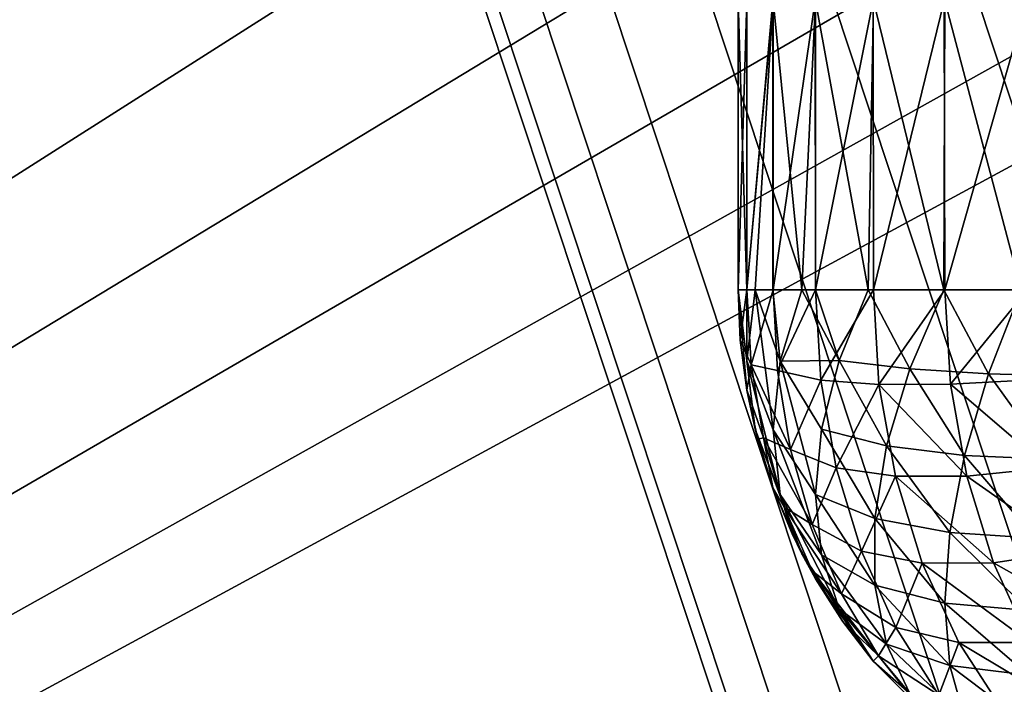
# Model space of a CAD drawing. Extents: x -547 to 547, y 0 to 578.
# Tile 365 of 472: x 359.76 to 361.46, y 556.82 to 557.97. Entities that reach past the tile are written whole.
import ezdxf

# ---------------------------------------------------------------- set-up
doc = ezdxf.new("R2010")
doc.units = 0
doc.header["$LTSCALE"] = 65.185185
for name, color, linetype in [('13', 7, 'CONTINUOUS'), ('15', 7, 'CONTINUOUS'), ('20', 7, 'CONTINUOUS'), ('3', 7, 'CONTINUOUS'), ('332', 7, 'CONTINUOUS'), ('335', 7, 'CONTINUOUS'), ('51', 7, 'CONTINUOUS'), ('52', 7, 'CONTINUOUS'), ('56', 7, 'CONTINUOUS'), ('59', 7, 'CONTINUOUS'), ('63', 7, 'CONTINUOUS'), ('9', 7, 'CONTINUOUS')]:
    doc.layers.add(name, color=color, linetype=linetype)

msp = doc.modelspace()

# ---------------------------------------------------------------- linework, layer by layer
at = {"layer": '13', "color": 7, "linetype": 'CONTINUOUS'}
for points in [[(360, 560, -49.9), (350, 551.5, -49.9), (360, 566, -49.9), (360, 560, -49.9)], [(360, 566, -49.9), (350, 551.5, -49.9), (350, 566, -49.9), (360, 566, -49.9)], [(360.0245, 559.6881, -49.9), (350, 551.5, -49.9), (360, 560, -49.9), (360.0245, 559.6881, -49.9)], [(360.0977, 559.3826, -49.9), (350, 551.5, -49.9), (360.0245, 559.6881, -49.9), (360.0977, 559.3826, -49.9)], [(360.2178, 559.0925, -49.9), (350, 551.5, -49.9), (360.0977, 559.3826, -49.9), (360.2178, 559.0925, -49.9)], [(360.3818, 558.8247, -49.9), (350, 551.5, -49.9), (360.2178, 559.0925, -49.9), (360.3818, 558.8247, -49.9)], [(360.5858, 558.5858, -49.9), (350, 551.5, -49.9), (360.3818, 558.8247, -49.9), (360.5858, 558.5858, -49.9)], [(360.8246, 558.3818, -49.9), (350, 551.5, -49.9), (360.5858, 558.5858, -49.9), (360.8246, 558.3818, -49.9)], [(361.0925, 558.2178, -49.9), (350, 551.5, -49.9), (360.8246, 558.3818, -49.9), (361.0925, 558.2178, -49.9)], [(361.3826, 558.0977, -49.9), (350, 551.5, -49.9), (361.0925, 558.2178, -49.9), (361.3826, 558.0977, -49.9)], [(361.6881, 558.0245, -49.9), (350, 551.5, -49.9), (361.3826, 558.0977, -49.9), (361.6881, 558.0245, -49.9)], [(362, 558, -49.9), (350, 551.5, -49.9), (361.6881, 558.0245, -49.9), (362, 558, -49.9)], [(372, 551.5, -49.9), (350, 551.5, -49.9), (372, 558, -49.9), (372, 551.5, -49.9)], [(372, 558, -49.9), (350, 551.5, -49.9), (362, 558, -49.9), (372, 558, -49.9)]]:
    msp.add_3dface(points, dxfattribs=at)
at = {"layer": '15', "color": 7, "linetype": 'CONTINUOUS'}
for points in [[(361, 566, -20.6), (361, 559.5, -20.6), (361, 557.5, -33.9), (361, 566, -20.6)], [(361, 558, -33.9), (361, 566, -20.6), (361, 557.5, -33.9), (361, 558, -33.9)], [(361, 557.5, -33.9), (361, 559.0001, -0.093), (361, 559.5, 19.4), (361, 557.5, -33.9)], [(361, 559.5, -0.6), (361, 559.3878, -0.5873), (361, 557.5, -33.9), (361, 559.5, -0.6)], [(361, 559.0001, -20.093), (361, 559.5, -0.6), (361, 557.5, -33.9), (361, 559.0001, -20.093)], [(361, 559.5, -20.6), (361, 559.3878, -20.5873), (361, 557.5, -33.9), (361, 559.5, -20.6)], [(361, 559.3878, 19.4127), (361, 557.5, -33.9), (361, 559.5, 19.4), (361, 559.3878, 19.4127)], [(361, 559.3878, -0.5873), (361, 559.2813, -0.5496), (361, 557.5, -33.9), (361, 559.3878, -0.5873)], [(361, 559.3878, -20.5873), (361, 559.2813, -20.5496), (361, 557.5, -33.9), (361, 559.3878, -20.5873)], [(361, 559.2813, 19.4504), (361, 557.5, -33.9), (361, 559.3878, 19.4127), (361, 559.2813, 19.4504)], [(361, 559.2813, -0.5496), (361, 559.186, -0.4891), (361, 557.5, -33.9), (361, 559.2813, -0.5496)], [(361, 559.2813, -20.5496), (361, 559.186, -20.4891), (361, 557.5, -33.9), (361, 559.2813, -20.5496)], [(361, 559.186, 19.5109), (361, 557.5, -33.9), (361, 559.2813, 19.4504), (361, 559.186, 19.5109)], [(361, 559.186, -0.4891), (361, 559.1067, -0.4087), (361, 557.5, -33.9), (361, 559.186, -0.4891)], [(361, 559.186, -20.4891), (361, 559.1067, -20.4087), (361, 557.5, -33.9), (361, 559.186, -20.4891)], [(361, 559.1067, 19.5913), (361, 557.5, -33.9), (361, 559.186, 19.5109), (361, 559.1067, 19.5913)], [(361, 559.1067, -0.4087), (361, 559.0474, -0.3125), (361, 557.5, -33.9), (361, 559.1067, -0.4087)], [(361, 559.1067, -20.4087), (361, 559.0474, -20.3125), (361, 557.5, -33.9), (361, 559.1067, -20.4087)], [(361, 559.0474, 19.6875), (361, 557.5, -33.9), (361, 559.1067, 19.5913), (361, 559.0474, 19.6875)], [(361, 559.0474, -0.3125), (361, 559.0113, -0.2054), (361, 557.5, -33.9), (361, 559.0474, -0.3125)], [(361, 559.0474, -20.3125), (361, 559.0113, -20.2054), (361, 557.5, -33.9), (361, 559.0474, -20.3125)], [(361, 559.0113, 19.7946), (361, 557.5, -33.9), (361, 559.0474, 19.6875), (361, 559.0113, 19.7946)], [(361, 559.0113, -0.2054), (361, 559.0001, -0.093), (361, 557.5, -33.9), (361, 559.0113, -0.2054)], [(361, 559.0113, -20.2054), (361, 559.0001, -20.093), (361, 557.5, -33.9), (361, 559.0113, -20.2054)], [(361, 559.0001, 19.907), (361, 557.5, -33.9), (361, 559.0113, 19.7946), (361, 559.0001, 19.907)], [(361, 558, 26.9), (361, 557.5, -33.9), (361, 559.0001, 19.907), (361, 558, 26.9)], [(361, 557.5, 26.9), (361, 557.5, -33.9), (361, 558, 26.9), (361, 557.5, 26.9)]]:
    msp.add_3dface(points, dxfattribs=at)
at = {"layer": '20', "color": 7, "linetype": 'CONTINUOUS'}
for points in [[(350, 551.5, 42.9), (545.5, 1.5, 42.9), (350, 566, 42.9), (350, 551.5, 42.9)], [(350, 566, 42.9), (545.5, 1.5, 42.9), (360.0977, 559.3826, 42.9), (350, 566, 42.9)], [(360.0977, 559.3826, 42.9), (545.5, 1.5, 42.9), (360.2178, 559.0925, 42.9), (360.0977, 559.3826, 42.9)], [(360.2178, 559.0925, 42.9), (545.5, 1.5, 42.9), (360.3818, 558.8247, 42.9), (360.2178, 559.0925, 42.9)], [(360.3818, 558.8247, 42.9), (545.5, 1.5, 42.9), (360.5858, 558.5858, 42.9), (360.3818, 558.8247, 42.9)], [(360.5858, 558.5858, 42.9), (545.5, 1.5, 42.9), (360.8246, 558.3818, 42.9), (360.5858, 558.5858, 42.9)], [(360.8246, 558.3818, 42.9), (545.5, 1.5, 42.9), (361.0925, 558.2178, 42.9), (360.8246, 558.3818, 42.9)], [(361.0925, 558.2178, 42.9), (545.5, 1.5, 42.9), (361.3826, 558.0977, 42.9), (361.0925, 558.2178, 42.9)], [(361.3826, 558.0977, 42.9), (545.5, 1.5, 42.9), (361.6881, 558.0245, 42.9), (361.3826, 558.0977, 42.9)]]:
    msp.add_3dface(points, dxfattribs=at)
at = {"layer": '3', "color": 7, "linetype": 'CONTINUOUS'}
for points in [[(528.7, 1.5, -68), (-528.7, 1.5, -68), (528.7, 576.5, -68), (528.7, 1.5, -68)], [(528.7, 576.5, -68), (-528.7, 1.5, -68), (-528.7, 576.5, -68), (528.7, 576.5, -68)]]:
    msp.add_3dface(points, dxfattribs=at)
at = {"layer": '332', "color": 7, "linetype": 'CONTINUOUS'}
for points in [[(0, 576.5, 68), (226.1803, 105.217, 68), (525, 1.5, 68), (0, 576.5, 68)], [(525, 576.5, 68), (0, 576.5, 68), (525, 1.5, 68), (525, 576.5, 68)]]:
    msp.add_3dface(points, dxfattribs=at)
at = {"layer": '335', "color": 7, "linetype": 'CONTINUOUS'}
for points in [[(-349, 551.5, 43), (-545.5, 576.5, 43), (545.5, 576.5, 43), (-349, 551.5, 43)], [(349, 551.5, 43), (-349, 551.5, 43), (545.5, 576.5, 43), (349, 551.5, 43)], [(349, 9.5, 43), (349, 551.5, 43), (545.5, 576.5, 43), (349, 9.5, 43)], [(545.5, 1.5, 43), (349, 9.5, 43), (545.5, 576.5, 43), (545.5, 1.5, 43)]]:
    msp.add_3dface(points, dxfattribs=at)
at = {"layer": '51', "color": 7, "linetype": 'CONTINUOUS'}
for points in [[(361, 557.5, -33.9), (361, 557.5, 26.9), (361.0152, 557.3263, 26.9), (361, 557.5, -33.9)], [(361.0038, 557.4131, -33.9), (361, 557.5, -33.9), (361.0152, 557.3263, 26.9), (361.0038, 557.4131, -33.9)], [(361.0151, 557.3268, -33.9), (361.0038, 557.4131, -33.9), (361.0152, 557.3263, 26.9), (361.0151, 557.3268, -33.9)], [(361.034, 557.2416, -33.9), (361.0151, 557.3268, -33.9), (361.0295, 557.2589, 26.9), (361.034, 557.2416, -33.9)], [(361.0295, 557.2589, 26.9), (361.0151, 557.3268, -33.9), (361.0152, 557.3263, 26.9), (361.0295, 557.2589, 26.9)], [(361.0603, 557.1579, 26.9), (361.034, 557.2416, -33.9), (361.0295, 557.2589, 26.9), (361.0603, 557.1579, 26.9)], [(361.0602, 557.1583, -33.9), (361.034, 557.2416, -33.9), (361.0603, 557.1579, 26.9), (361.0602, 557.1583, -33.9)], [(361.0935, 557.0777, -33.9), (361.0602, 557.1583, -33.9), (361.0603, 557.1579, 26.9), (361.0935, 557.0777, -33.9)], [(361.1104, 557.0433, 26.9), (361.0935, 557.0777, -33.9), (361.0603, 557.1579, 26.9), (361.1104, 557.0433, 26.9)], [(361.1338, 557.0003, -33.9), (361.0935, 557.0777, -33.9), (361.1104, 557.0433, 26.9), (361.1338, 557.0003, -33.9)], [(361.1341, 556.9998, 26.9), (361.1338, 557.0003, -33.9), (361.1104, 557.0433, 26.9), (361.1341, 556.9998, 26.9)], [(361.1807, 556.9267, -33.9), (361.1338, 557.0003, -33.9), (361.1341, 556.9998, 26.9), (361.1807, 556.9267, -33.9)], [(361.2341, 556.857, 26.9), (361.1807, 556.9267, -33.9), (361.1341, 556.9998, 26.9), (361.2341, 556.857, 26.9)], [(361.2338, 556.8574, -33.9), (361.1807, 556.9267, -33.9), (361.2341, 556.857, 26.9), (361.2338, 556.8574, -33.9)], [(361.357, 556.7341, -33.9), (361.2338, 556.8574, -33.9), (361.3574, 556.7338, 26.9), (361.357, 556.7341, -33.9)], [(361.3574, 556.7338, 26.9), (361.2338, 556.8574, -33.9), (361.2341, 556.857, 26.9), (361.3574, 556.7338, 26.9)]]:
    msp.add_3dface(points, dxfattribs=at)
at = {"layer": '52', "color": 7, "linetype": 'CONTINUOUS'}
for points in [[(361, 558, -33.9), (361, 557.5, -33.9), (361.0152, 557.5, -34.0736), (361, 558, -33.9)], [(361.015, 558, -34.0724), (361, 558, -33.9), (361.0152, 557.5, -34.0736), (361.015, 558, -34.0724)], [(361.0599, 558, -34.241), (361.015, 558, -34.0724), (361.0152, 557.5, -34.0736), (361.0599, 558, -34.241)], [(361.0604, 557.5, -34.2422), (361.0599, 558, -34.241), (361.0152, 557.5, -34.0736), (361.0604, 557.5, -34.2422)], [(361.1335, 558, -34.3992), (361.0599, 558, -34.241), (361.0604, 557.5, -34.2422), (361.1335, 558, -34.3992)], [(361.1341, 557.5, -34.4003), (361.1335, 558, -34.3992), (361.0604, 557.5, -34.2422), (361.1341, 557.5, -34.4003)], [(361.2335, 558, -34.5423), (361.1335, 558, -34.3992), (361.1341, 557.5, -34.4003), (361.2335, 558, -34.5423)], [(361.2343, 557.5, -34.5432), (361.2335, 558, -34.5423), (361.1341, 557.5, -34.4003), (361.2343, 557.5, -34.5432)], [(361.3568, 558, -34.6657), (361.2335, 558, -34.5423), (361.2343, 557.5, -34.5432), (361.3568, 558, -34.6657)], [(361.3577, 557.5, -34.6665), (361.3568, 558, -34.6657), (361.2343, 557.5, -34.5432), (361.3577, 557.5, -34.6665)], [(361.4997, 558, -34.7659), (361.3568, 558, -34.6657), (361.3577, 557.5, -34.6665), (361.4997, 558, -34.7659)], [(361.5008, 557.5, -34.7665), (361.4997, 558, -34.7659), (361.3577, 557.5, -34.6665), (361.5008, 557.5, -34.7665)]]:
    msp.add_3dface(points, dxfattribs=at)
at = {"layer": '56', "color": 7, "linetype": 'CONTINUOUS'}
for points in [[(361, 557.5, 26.9), (361, 558, 26.9), (361.0152, 558, 27.0736), (361, 557.5, 26.9)], [(361, 557.5, 26.9), (361.0152, 558, 27.0736), (361.0152, 557.5, 27.0737), (361, 557.5, 26.9)], [(361.0152, 558, 27.0736), (361.0604, 558, 27.2422), (361.0152, 557.5, 27.0737), (361.0152, 558, 27.0736)], [(361.0152, 557.5, 27.0737), (361.0604, 558, 27.2422), (361.0295, 557.5, 27.1411), (361.0152, 557.5, 27.0737)], [(361.0295, 557.5, 27.1411), (361.0604, 558, 27.2422), (361.0603, 557.5, 27.2421), (361.0295, 557.5, 27.1411)], [(361.0603, 557.5, 27.2421), (361.0604, 558, 27.2422), (361.1104, 557.5, 27.3567), (361.0603, 557.5, 27.2421)], [(361.0604, 558, 27.2422), (361.1341, 558, 27.4003), (361.1104, 557.5, 27.3567), (361.0604, 558, 27.2422)], [(361.1104, 557.5, 27.3567), (361.1341, 558, 27.4003), (361.1341, 557.5, 27.4002), (361.1104, 557.5, 27.3567)], [(361.1341, 558, 27.4003), (361.2343, 558, 27.5432), (361.2253, 557.5, 27.5323), (361.1341, 558, 27.4003)], [(361.1341, 557.5, 27.4002), (361.1341, 558, 27.4003), (361.2253, 557.5, 27.5323), (361.1341, 557.5, 27.4002)], [(361.2253, 557.5, 27.5323), (361.2343, 558, 27.5432), (361.3559, 557.5, 27.665), (361.2253, 557.5, 27.5323)], [(361.2343, 558, 27.5432), (361.3577, 558, 27.6665), (361.3559, 557.5, 27.665), (361.2343, 558, 27.5432)], [(361.3559, 557.5, 27.665), (361.3577, 558, 27.6665), (361.4897, 557.5, 27.76), (361.3559, 557.5, 27.665)], [(361.3577, 558, 27.6665), (361.5008, 558, 27.7665), (361.4897, 557.5, 27.76), (361.3577, 558, 27.6665)]]:
    msp.add_3dface(points, dxfattribs=at)
at = {"layer": '59', "color": 7, "linetype": 'CONTINUOUS'}
for points in [[(361, 557.5, -33.9), (361.0038, 557.4131, -33.9), (361.0152, 557.5, -34.0736), (361, 557.5, -33.9)], [(361.0152, 557.5, -34.0736), (361.0038, 557.4131, -33.9), (361.0225, 557.3704, -34.0664), (361.0152, 557.5, -34.0736)], [(361.0604, 557.5, -34.2422), (361.0152, 557.5, -34.0736), (361.0225, 557.3704, -34.0664), (361.0604, 557.5, -34.2422)], [(361.068, 557.3603, -34.2345), (361.0604, 557.5, -34.2422), (361.0225, 557.3704, -34.0664), (361.068, 557.3603, -34.2345)], [(361.1341, 557.5, -34.4003), (361.0604, 557.5, -34.2422), (361.068, 557.3603, -34.2345), (361.1341, 557.5, -34.4003)], [(361.1431, 557.3438, -34.3913), (361.1341, 557.5, -34.4003), (361.068, 557.3603, -34.2345), (361.1431, 557.3438, -34.3913)], [(361.2343, 557.5, -34.5432), (361.1341, 557.5, -34.4003), (361.1431, 557.3438, -34.3913), (361.2343, 557.5, -34.5432)], [(361.2438, 557.3365, -34.5336), (361.2343, 557.5, -34.5432), (361.1431, 557.3438, -34.3913), (361.2438, 557.3365, -34.5336)], [(361.3577, 557.5, -34.6665), (361.2343, 557.5, -34.5432), (361.2438, 557.3365, -34.5336), (361.3577, 557.5, -34.6665)], [(361.3673, 557.3367, -34.657), (361.3577, 557.5, -34.6665), (361.2438, 557.3365, -34.5336), (361.3673, 557.3367, -34.657)], [(361.5008, 557.5, -34.7665), (361.3577, 557.5, -34.6665), (361.3673, 557.3367, -34.657), (361.5008, 557.5, -34.7665)], [(361.5097, 557.3441, -34.7575), (361.5008, 557.5, -34.7665), (361.3673, 557.3367, -34.657), (361.5097, 557.3441, -34.7575)], [(361.0038, 557.4131, -33.9), (361.0151, 557.3268, -33.9), (361.0225, 557.3704, -34.0664), (361.0038, 557.4131, -33.9)], [(361.0151, 557.3268, -33.9), (361.0442, 557.2441, -34.0447), (361.0225, 557.3704, -34.0664), (361.0151, 557.3268, -33.9)], [(361.0908, 557.224, -34.2117), (361.068, 557.3603, -34.2345), (361.0225, 557.3704, -34.0664), (361.0908, 557.224, -34.2117)], [(361.0442, 557.2441, -34.0447), (361.0908, 557.224, -34.2117), (361.0225, 557.3704, -34.0664), (361.0442, 557.2441, -34.0447)], [(361.0908, 557.224, -34.2117), (361.1431, 557.3438, -34.3913), (361.068, 557.3603, -34.2345), (361.0908, 557.224, -34.2117)], [(361.1699, 557.1918, -34.3646), (361.1431, 557.3438, -34.3913), (361.0908, 557.224, -34.2117), (361.1699, 557.1918, -34.3646)], [(361.1699, 557.1918, -34.3646), (361.2438, 557.3365, -34.5336), (361.1431, 557.3438, -34.3913), (361.1699, 557.1918, -34.3646)], [(361.5364, 557.1922, -34.7308), (361.5097, 557.3441, -34.7575), (361.3673, 557.3367, -34.657), (361.5364, 557.1922, -34.7308)], [(361.0151, 557.3268, -33.9), (361.034, 557.2416, -33.9), (361.0442, 557.2441, -34.0447), (361.0151, 557.3268, -33.9)], [(361.2722, 557.1775, -34.5053), (361.2438, 557.3365, -34.5336), (361.1699, 557.1918, -34.3646), (361.2722, 557.1775, -34.5053)], [(361.3956, 557.1778, -34.6286), (361.3673, 557.3367, -34.657), (361.2438, 557.3365, -34.5336), (361.3956, 557.1778, -34.6286)], [(361.2722, 557.1775, -34.5053), (361.3956, 557.1778, -34.6286), (361.2438, 557.3365, -34.5336), (361.2722, 557.1775, -34.5053)], [(361.3956, 557.1778, -34.6286), (361.5364, 557.1922, -34.7308), (361.3673, 557.3367, -34.657), (361.3956, 557.1778, -34.6286)], [(361.034, 557.2416, -33.9), (361.0602, 557.1583, -33.9), (361.0442, 557.2441, -34.0447), (361.034, 557.2416, -33.9)], [(361.0602, 557.1583, -33.9), (361.0797, 557.1243, -34.0091), (361.0442, 557.2441, -34.0447), (361.0602, 557.1583, -33.9)], [(361.1282, 557.0942, -34.1744), (361.0908, 557.224, -34.2117), (361.0442, 557.2441, -34.0447), (361.1282, 557.0942, -34.1744)], [(361.0797, 557.1243, -34.0091), (361.1282, 557.0942, -34.1744), (361.0442, 557.2441, -34.0447), (361.0797, 557.1243, -34.0091)], [(361.1282, 557.0942, -34.1744), (361.1699, 557.1918, -34.3646), (361.0908, 557.224, -34.2117), (361.1282, 557.0942, -34.1744)], [(361.2136, 557.0478, -34.3208), (361.1699, 557.1918, -34.3646), (361.1282, 557.0942, -34.1744), (361.2136, 557.0478, -34.3208)], [(361.2136, 557.0478, -34.3208), (361.2722, 557.1775, -34.5053), (361.1699, 557.1918, -34.3646), (361.2136, 557.0478, -34.3208)], [(361.58, 557.0484, -34.6872), (361.5364, 557.1922, -34.7308), (361.3956, 557.1778, -34.6286), (361.58, 557.0484, -34.6872)], [(361.3187, 557.0272, -34.4588), (361.2722, 557.1775, -34.5053), (361.2136, 557.0478, -34.3208), (361.3187, 557.0272, -34.4588)], [(361.442, 557.0276, -34.5823), (361.3956, 557.1778, -34.6286), (361.2722, 557.1775, -34.5053), (361.442, 557.0276, -34.5823)], [(361.3187, 557.0272, -34.4588), (361.442, 557.0276, -34.5823), (361.2722, 557.1775, -34.5053), (361.3187, 557.0272, -34.4588)], [(361.442, 557.0276, -34.5823), (361.58, 557.0484, -34.6872), (361.3956, 557.1778, -34.6286), (361.442, 557.0276, -34.5823)], [(361.0602, 557.1583, -33.9), (361.0935, 557.0777, -33.9), (361.0797, 557.1243, -34.0091), (361.0602, 557.1583, -33.9)], [(361.0935, 557.0777, -33.9), (361.1282, 557.0139, -33.9606), (361.0797, 557.1243, -34.0091), (361.0935, 557.0777, -33.9)], [(361.1792, 556.9742, -34.1233), (361.1282, 557.0942, -34.1744), (361.0797, 557.1243, -34.0091), (361.1792, 556.9742, -34.1233)], [(361.1282, 557.0139, -33.9606), (361.1792, 556.9742, -34.1233), (361.0797, 557.1243, -34.0091), (361.1282, 557.0139, -33.9606)], [(361.1792, 556.9742, -34.1233), (361.2136, 557.0478, -34.3208), (361.1282, 557.0942, -34.1744), (361.1792, 556.9742, -34.1233)], [(361.0935, 557.0777, -33.9), (361.1338, 557.0003, -33.9), (361.1282, 557.0139, -33.9606), (361.0935, 557.0777, -33.9)], [(361.2732, 556.9158, -34.2612), (361.2136, 557.0478, -34.3208), (361.1792, 556.9742, -34.1233), (361.2732, 556.9158, -34.2612)], [(361.2732, 556.9158, -34.2612), (361.3187, 557.0272, -34.4588), (361.2136, 557.0478, -34.3208), (361.2732, 556.9158, -34.2612)], [(361.6395, 556.9165, -34.6277), (361.58, 557.0484, -34.6872), (361.442, 557.0276, -34.5823), (361.6395, 556.9165, -34.6277)], [(361.1338, 557.0003, -33.9), (361.1807, 556.9267, -33.9), (361.1282, 557.0139, -33.9606), (361.1338, 557.0003, -33.9)], [(361.1807, 556.9267, -33.9), (361.2428, 556.8667, -34.0598), (361.1282, 557.0139, -33.9606), (361.1807, 556.9267, -33.9)], [(361.2428, 556.8667, -34.0598), (361.1792, 556.9742, -34.1233), (361.1282, 557.0139, -33.9606), (361.2428, 556.8667, -34.0598)], [(361.3819, 556.8898, -34.3956), (361.3187, 557.0272, -34.4588), (361.2732, 556.9158, -34.2612), (361.3819, 556.8898, -34.3956)], [(361.5051, 556.8902, -34.5191), (361.442, 557.0276, -34.5823), (361.3187, 557.0272, -34.4588), (361.5051, 556.8902, -34.5191)], [(361.3819, 556.8898, -34.3956), (361.5051, 556.8902, -34.5191), (361.3187, 557.0272, -34.4588), (361.3819, 556.8898, -34.3956)], [(361.5051, 556.8902, -34.5191), (361.6395, 556.9165, -34.6277), (361.442, 557.0276, -34.5823), (361.5051, 556.8902, -34.5191)], [(361.2428, 556.8667, -34.0598), (361.2732, 556.9158, -34.2612), (361.1792, 556.9742, -34.1233), (361.2428, 556.8667, -34.0598)], [(361.1807, 556.9267, -33.9), (361.2338, 556.8574, -33.9), (361.2428, 556.8667, -34.0598), (361.1807, 556.9267, -33.9)], [(361.3472, 556.7991, -34.1873), (361.2732, 556.9158, -34.2612), (361.2428, 556.8667, -34.0598), (361.3472, 556.7991, -34.1873)], [(361.3472, 556.7991, -34.1873), (361.3819, 556.8898, -34.3956), (361.2732, 556.9158, -34.2612), (361.3472, 556.7991, -34.1873)], [(361.4603, 556.7688, -34.3172), (361.3819, 556.8898, -34.3956), (361.3472, 556.7991, -34.1873), (361.4603, 556.7688, -34.3172)], [(361.5833, 556.7694, -34.4409), (361.5051, 556.8902, -34.5191), (361.3819, 556.8898, -34.3956), (361.5833, 556.7694, -34.4409)], [(361.4603, 556.7688, -34.3172), (361.5833, 556.7694, -34.4409), (361.3819, 556.8898, -34.3956), (361.4603, 556.7688, -34.3172)], [(361.2338, 556.8574, -33.9), (361.3173, 556.7743, -33.9853), (361.2428, 556.8667, -34.0598), (361.2338, 556.8574, -33.9)], [(361.3173, 556.7743, -33.9853), (361.3472, 556.7991, -34.1873), (361.2428, 556.8667, -34.0598), (361.3173, 556.7743, -33.9853)], [(361.2338, 556.8574, -33.9), (361.357, 556.7341, -33.9), (361.3173, 556.7743, -33.9853), (361.2338, 556.8574, -33.9)]]:
    msp.add_3dface(points, dxfattribs=at)
at = {"layer": '63', "color": 7, "linetype": 'CONTINUOUS'}
for points in [[(361, 557.5, 26.9), (361.0295, 557.2589, 26.9), (361.0152, 557.3263, 26.9), (361, 557.5, 26.9)], [(361.0295, 557.2589, 26.9), (361, 557.5, 26.9), (361.0152, 557.3772, 27.0228), (361.0295, 557.2589, 26.9)], [(361, 557.5, 26.9), (361.0152, 557.5, 27.0737), (361.0152, 557.3772, 27.0228), (361, 557.5, 26.9)], [(361.0152, 557.5, 27.0737), (361.0295, 557.5, 27.1411), (361.0152, 557.3772, 27.0228), (361.0152, 557.5, 27.0737)], [(361.0152, 557.3772, 27.0228), (361.0295, 557.5, 27.1411), (361.0604, 557.258, 27.142), (361.0152, 557.3772, 27.0228)], [(361.0295, 557.5, 27.1411), (361.0603, 557.5, 27.2421), (361.073, 557.3768, 27.2542), (361.0295, 557.5, 27.1411)], [(361.0604, 557.258, 27.142), (361.0295, 557.5, 27.1411), (361.073, 557.3768, 27.2542), (361.0604, 557.258, 27.142)], [(361.0603, 557.5, 27.2421), (361.1104, 557.5, 27.3567), (361.073, 557.3768, 27.2542), (361.0603, 557.5, 27.2421)], [(361.073, 557.3768, 27.2542), (361.1104, 557.5, 27.3567), (361.1751, 557.3779, 27.4519), (361.073, 557.3768, 27.2542)], [(361.1104, 557.5, 27.3567), (361.1341, 557.5, 27.4002), (361.1751, 557.3779, 27.4519), (361.1104, 557.5, 27.3567)], [(361.1341, 557.5, 27.4002), (361.2253, 557.5, 27.5323), (361.1751, 557.3779, 27.4519), (361.1341, 557.5, 27.4002)], [(361.1751, 557.3779, 27.4519), (361.2253, 557.5, 27.5323), (361.2972, 557.3632, 27.5981), (361.1751, 557.3779, 27.4519)], [(361.2253, 557.5, 27.5323), (361.3559, 557.5, 27.665), (361.2972, 557.3632, 27.5981), (361.2253, 557.5, 27.5323)], [(361.2972, 557.3632, 27.5981), (361.3559, 557.5, 27.665), (361.4333, 557.3544, 27.7109), (361.2972, 557.3632, 27.5981)], [(361.3559, 557.5, 27.665), (361.4897, 557.5, 27.76), (361.4333, 557.3544, 27.7109), (361.3559, 557.5, 27.665)], [(361.4333, 557.3544, 27.7109), (361.4897, 557.5, 27.76), (361.5753, 557.3504, 27.7929), (361.4333, 557.3544, 27.7109)], [(361.0295, 557.2589, 26.9), (361.0152, 557.3772, 27.0228), (361.073, 557.1458, 27.0232), (361.0295, 557.2589, 26.9)], [(361.073, 557.1458, 27.0232), (361.0152, 557.3772, 27.0228), (361.0604, 557.258, 27.142), (361.073, 557.1458, 27.0232)], [(361.0604, 557.258, 27.142), (361.073, 557.3768, 27.2542), (361.1341, 557.1462, 27.2538), (361.0604, 557.258, 27.142)], [(361.1444, 557.2592, 27.3583), (361.073, 557.3768, 27.2542), (361.1751, 557.3779, 27.4519), (361.1444, 557.2592, 27.3583)], [(361.1341, 557.1462, 27.2538), (361.073, 557.3768, 27.2542), (361.1444, 557.2592, 27.3583), (361.1341, 557.1462, 27.2538)], [(361.1444, 557.2592, 27.3583), (361.1751, 557.3779, 27.4519), (361.2571, 557.2302, 27.5127), (361.1444, 557.2592, 27.3583)], [(361.2571, 557.2302, 27.5127), (361.1751, 557.3779, 27.4519), (361.2972, 557.3632, 27.5981), (361.2571, 557.2302, 27.5127)], [(361.2571, 557.2302, 27.5127), (361.2972, 557.3632, 27.5981), (361.3917, 557.2135, 27.6402), (361.2571, 557.2302, 27.5127)], [(361.3917, 557.2135, 27.6402), (361.2972, 557.3632, 27.5981), (361.4333, 557.3544, 27.7109), (361.3917, 557.2135, 27.6402)], [(361.3917, 557.2135, 27.6402), (361.4333, 557.3544, 27.7109), (361.5392, 557.2068, 27.7377), (361.3917, 557.2135, 27.6402)], [(361.5392, 557.2068, 27.7377), (361.4333, 557.3544, 27.7109), (361.5753, 557.3504, 27.7929), (361.5392, 557.2068, 27.7377)], [(361.1104, 557.0433, 26.9), (361.0603, 557.1579, 26.9), (361.0295, 557.2589, 26.9), (361.1104, 557.0433, 26.9)], [(361.1104, 557.0433, 26.9), (361.0295, 557.2589, 26.9), (361.073, 557.1458, 27.0232), (361.1104, 557.0433, 26.9)], [(361.073, 557.1458, 27.0232), (361.0604, 557.258, 27.142), (361.1444, 557.0417, 27.1408), (361.073, 557.1458, 27.0232)], [(361.1444, 557.0417, 27.1408), (361.0604, 557.258, 27.142), (361.1341, 557.1462, 27.2538), (361.1444, 557.0417, 27.1408)], [(361.1341, 557.1462, 27.2538), (361.1444, 557.2592, 27.3583), (361.2368, 557.1044, 27.4109), (361.1341, 557.1462, 27.2538)], [(361.2368, 557.1044, 27.4109), (361.1444, 557.2592, 27.3583), (361.2571, 557.2302, 27.5127), (361.2368, 557.1044, 27.4109)], [(361.2368, 557.1044, 27.4109), (361.2571, 557.2302, 27.5127), (361.3663, 557.0802, 27.5497), (361.2368, 557.1044, 27.4109)], [(361.3663, 557.0802, 27.5497), (361.2571, 557.2302, 27.5127), (361.3917, 557.2135, 27.6402), (361.3663, 557.0802, 27.5497)], [(361.3663, 557.0802, 27.5497), (361.3917, 557.2135, 27.6402), (361.5147, 557.0706, 27.6617), (361.3663, 557.0802, 27.5497)], [(361.5147, 557.0706, 27.6617), (361.3917, 557.2135, 27.6402), (361.5392, 557.2068, 27.7377), (361.5147, 557.0706, 27.6617)], [(361.1104, 557.0433, 26.9), (361.073, 557.1458, 27.0232), (361.1751, 556.9481, 27.0221), (361.1104, 557.0433, 26.9)], [(361.1751, 556.9481, 27.0221), (361.073, 557.1458, 27.0232), (361.1444, 557.0417, 27.1408), (361.1751, 556.9481, 27.0221)], [(361.1444, 557.0417, 27.1408), (361.1341, 557.1462, 27.2538), (361.2368, 556.9891, 27.2956), (361.1444, 557.0417, 27.1408)], [(361.2368, 556.9891, 27.2956), (361.1341, 557.1462, 27.2538), (361.2368, 557.1044, 27.4109), (361.2368, 556.9891, 27.2956)], [(361.2368, 556.9891, 27.2956), (361.2368, 557.1044, 27.4109), (361.3577, 556.958, 27.442), (361.2368, 556.9891, 27.2956)], [(361.3577, 556.958, 27.442), (361.2368, 557.1044, 27.4109), (361.3663, 557.0802, 27.5497), (361.3577, 556.958, 27.442)], [(361.3577, 556.958, 27.442), (361.3663, 557.0802, 27.5497), (361.5023, 556.9451, 27.5666), (361.3577, 556.958, 27.442)], [(361.5023, 556.9451, 27.5666), (361.3663, 557.0802, 27.5497), (361.5147, 557.0706, 27.6617), (361.5023, 556.9451, 27.5666)], [(361.2341, 556.857, 26.9), (361.1341, 556.9998, 26.9), (361.1104, 557.0433, 26.9), (361.2341, 556.857, 26.9)], [(361.2341, 556.857, 26.9), (361.1104, 557.0433, 26.9), (361.1751, 556.9481, 27.0221), (361.2341, 556.857, 26.9)], [(361.1751, 556.9481, 27.0221), (361.1444, 557.0417, 27.1408), (361.2571, 556.8873, 27.1698), (361.1751, 556.9481, 27.0221)], [(361.2571, 556.8873, 27.1698), (361.1444, 557.0417, 27.1408), (361.2368, 556.9891, 27.2956), (361.2571, 556.8873, 27.1698)], [(361.2571, 556.8873, 27.1698), (361.2368, 556.9891, 27.2956), (361.3663, 556.8503, 27.3198), (361.2571, 556.8873, 27.1698)], [(361.3663, 556.8503, 27.3198), (361.2368, 556.9891, 27.2956), (361.3577, 556.958, 27.442), (361.3663, 556.8503, 27.3198)], [(361.2341, 556.857, 26.9), (361.1751, 556.9481, 27.0221), (361.2972, 556.8019, 27.0368), (361.2341, 556.857, 26.9)], [(361.2972, 556.8019, 27.0368), (361.1751, 556.9481, 27.0221), (361.2571, 556.8873, 27.1698), (361.2972, 556.8019, 27.0368)], [(361.3663, 556.8503, 27.3198), (361.3577, 556.958, 27.442), (361.5023, 556.8334, 27.4549), (361.3663, 556.8503, 27.3198)], [(361.5023, 556.8334, 27.4549), (361.3577, 556.958, 27.442), (361.5023, 556.9451, 27.5666), (361.5023, 556.8334, 27.4549)], [(361.2972, 556.8019, 27.0368), (361.2571, 556.8873, 27.1698), (361.3917, 556.7598, 27.1865), (361.2972, 556.8019, 27.0368)], [(361.3917, 556.7598, 27.1865), (361.2571, 556.8873, 27.1698), (361.3663, 556.8503, 27.3198), (361.3917, 556.7598, 27.1865)], [(361.3574, 556.7338, 26.9), (361.2341, 556.857, 26.9), (361.2972, 556.8019, 27.0368), (361.3574, 556.7338, 26.9)], [(361.3917, 556.7598, 27.1865), (361.3663, 556.8503, 27.3198), (361.5147, 556.7383, 27.3294), (361.3917, 556.7598, 27.1865)], [(361.5147, 556.7383, 27.3294), (361.3663, 556.8503, 27.3198), (361.5023, 556.8334, 27.4549), (361.5147, 556.7383, 27.3294)]]:
    msp.add_3dface(points, dxfattribs=at)
at = {"layer": '9', "color": 7, "linetype": 'CONTINUOUS'}
for points in [[(349, 551.5, -50), (528.7, 551.5, -50), (-528.7, 576.5, -50), (349, 551.5, -50)], [(-528.7, 576.5, -50), (528.7, 551.5, -50), (528.7, 576.5, -50), (-528.7, 576.5, -50)]]:
    msp.add_3dface(points, dxfattribs=at)

doc.saveas('drawing.dxf')
